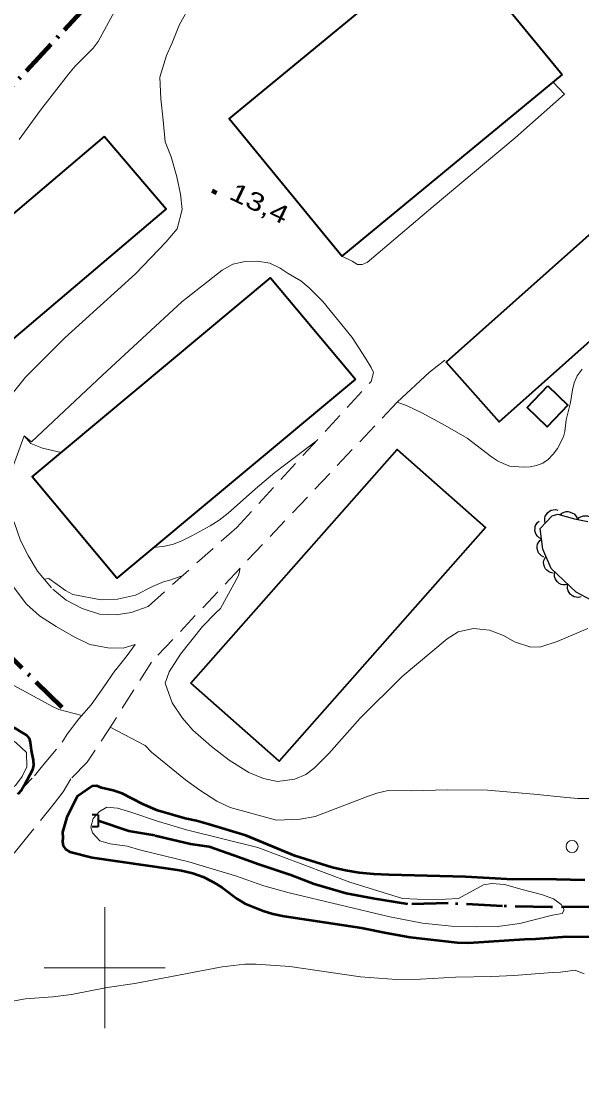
# Model space of a CAD drawing. Extents: x 355726 to 357533, y 5103782 to 5105258.
# Drawn here: x 356093.1 to 356139.5, y 5105089.8 to 5105178.3 of the extents above; entities that cross this region are included whole.
import ezdxf

# ---------------------------------------------------------------- set-up
doc = ezdxf.new("R2010")
doc.units = 0
doc.header["$LTSCALE"] = 0.6
for name, pattern in [('DASH_DOUBLE_DOT', [9.2, 5, -1.2, 0.3, -1.2, 0.3, -1.2]), ('DOT_DASHED', [7.7, 5, -1.2, 0.3, -1.2]), ('LONG_DASHED', [7.5, 6, -1.5]), ('MEDIUM_DASHED', [4.5, 3, -1.5])]:
    doc.linetypes.add(name, pattern=pattern)
for name, color, linetype, lineweight in [('1', 7, 'LONG_DASHED', 53), ('19', 7, 'Continuous', 13), ('2', 7, 'LONG_DASHED', 13), ('26', 7, 'Continuous', 35), ('3', 7, 'Continuous', 140), ('31', 7, 'Continuous', 35), ('36', 7, 'Continuous', 13), ('4', 7, 'DASH_DOUBLE_DOT', 53), ('41', 7, 'DOT_DASHED', 90), ('44', 7, 'Continuous', 25), ('61', 7, 'Continuous', 13)]:
    doc.layers.add(name, color=color, linetype=linetype, lineweight=lineweight)

msp = doc.modelspace()

# ---------------------------------------------------------------- linework, layer by layer
at = {"layer": '1', "linetype": 'Continuous'}
for points in [[(356092.48, 5105119.87), (356093.27, 5105119.42), (356093.52, 5105119.23), (356093.74, 5105118.97), (356093.85, 5105118.66), (356093.91, 5105117.97), (356094.09, 5105117.16), (356094.1, 5105116.75), (356094.03, 5105116.38), (356093.34, 5105115.07), (356093.11, 5105114.7), (356092.82, 5105114.37)], [(356139.72, 5105107.24), (356136.2, 5105107.32), (356133.77, 5105107.29), (356129.86, 5105107.51), (356123.5, 5105107.68), (356122.26, 5105107.74), (356121.06, 5105107.86), (356119.92, 5105108.05), (356118.82, 5105108.3), (356115.74, 5105109.26), (356111.67, 5105110.94), (356108.56, 5105111.88), (356107.59, 5105112.15), (356106.67, 5105112.34), (356104.36, 5105113.01), (356103.15, 5105113.53), (356101.44, 5105114.42), (356100.71, 5105114.67), (356099.73, 5105114.88), (356099.34, 5105115.04), (356098.97, 5105115.03), (356097.73, 5105114.16), (356096.86, 5105112.45), (356096.52, 5105111.23), (356096.55, 5105110.76), (356096.52, 5105110.44), (356096.58, 5105110.09), (356096.75, 5105109.8), (356097.12, 5105109.58), (356098.96, 5105109.13), (356105.45, 5105108.19), (356106.36, 5105108.04), (356107.28, 5105107.82), (356108.16, 5105107.51), (356108.95, 5105107.11), (356109.71, 5105106.63), (356110.95, 5105105.69), (356111.6, 5105105.32), (356113.1, 5105104.71), (356113.92, 5105104.47), (356114.84, 5105104.28), (356121.24, 5105103.3), (356123.28, 5105102.88), (356125.27, 5105102.54), (356129.16, 5105102.08), (356130.11, 5105102.05), (356134.72, 5105102.36), (356135.63, 5105102.38), (356138.24, 5105102.59), (356145.4, 5105102.57)]]:
    msp.add_lwpolyline(points, dxfattribs=at)
at = {"layer": '19'}
for points in [[(356107.15, 5105179.76), (356106.18, 5105178.03), (356105.58, 5105176.51), (356105.12, 5105175.46), (356104.57, 5105173.69), (356104.65, 5105171.9), (356104.83, 5105170.13), (356105.01, 5105168.32), (356105.49, 5105167.09), (356105.98, 5105165.44), (356106.26, 5105164.01), (356106.42, 5105162.72), (356106, 5105161.13), (356105.05, 5105160.04), (356102.56, 5105157.42), (356096.71, 5105152.12), (356093.44, 5105148.87), (356091.68, 5105146.66), (356091.12, 5105145.34)], [(356119.63, 5105158.88), (356120.47, 5105158.45), (356120.92, 5105158.19), (356121.31, 5105158.17), (356121.71, 5105158.35), (356127.17, 5105162.97), (356133.95, 5105168.65), (356138.03, 5105172.26), (356137.11, 5105173.28)], [(356093.35, 5105144.01), (356093.96, 5105143.52), (356099.82, 5105149.02), (356106.39, 5105155.08), (356109.71, 5105157.71), (356110.6, 5105158.21), (356111.63, 5105158.43), (356112.65, 5105158.46), (356113.65, 5105158.29), (356114.53, 5105157.89), (356115.17, 5105157.43), (356116.23, 5105156.83), (356116.91, 5105156.26), (356118.05, 5105155.11), (356120.47, 5105152.15), (356121.59, 5105150.42), (356122.05, 5105149.65), (356122.23, 5105149.26), (356122.05, 5105148.51)], [(356124.19, 5105146.79), (356126.87, 5105149.27), (356128.14, 5105150.26)]]:
    msp.add_lwpolyline(points, dxfattribs=at)
at = {"layer": '19', "linetype": 'MEDIUM_DASHED'}
for points in [[(356093.35, 5105144.01), (356093, 5105143.09), (356092.46, 5105141.57), (356092.03, 5105140.01), (356092.09, 5105138.63), (356092.5, 5105136.87), (356093.03, 5105135.34), (356093.67, 5105134.11), (356094.43, 5105132.8), (356095.7, 5105131.33), (356096.82, 5105130.4), (356098.13, 5105129.73), (356099.56, 5105129.26), (356100.95, 5105129.2), (356102.18, 5105129.38), (356103.6, 5105129.9), (356110.92, 5105136.42), (356122.05, 5105148.51)], [(356124.19, 5105146.79), (356103.86, 5105125.28), (356100.69, 5105120.26), (356098.55, 5105117), (356097.19, 5105115.62), (356096.58, 5105114.56), (356095.82, 5105113.59), (356093.65, 5105110.88), (356091.97, 5105108.82), (356089.96, 5105106.55), (356088.46, 5105104.99), (356086.37, 5105102.57), (356083.88, 5105099.84), (356081.47, 5105097.07), (356078.99, 5105094.35), (356076.13, 5105091.14), (356072.08, 5105087.09), (356068.39, 5105083.28), (356064.14, 5105078.67), (356062.71, 5105076.88), (356062.02, 5105075.67), (356061.49, 5105074.57), (356061.25, 5105073.81), (356061.31, 5105072.67)], [(356092.75, 5105114.39), (356094.2, 5105115.88), (356094.87, 5105116.7), (356096.47, 5105118.67), (356096.91, 5105119.33), (356097.86, 5105120.58), (356098.89, 5105121.76), (356099.87, 5105123.16), (356100.91, 5105124.66), (356101.85, 5105125.84), (356102.52, 5105126.74), (356101.53, 5105126.45), (356100.25, 5105126.46), (356098.77, 5105126.74), (356097.42, 5105127.41), (356095.99, 5105128.22), (356094.61, 5105129.12), (356093.52, 5105130.09), (356092.34, 5105131.66)]]:
    msp.add_lwpolyline(points, dxfattribs=at)
at = {"layer": '2', "linetype": 'Continuous'}
for points in [[(356092.94, 5105168.51), (356094.7, 5105170.95), (356097, 5105173.93), (356097.56, 5105174.59), (356099.04, 5105176.09), (356099.46, 5105176.63), (356103.36, 5105183.8)], [(356139.5, 5105149.51), (356139.1, 5105148.96), (356138.85, 5105148.4), (356138.7, 5105147.82), (356138.53, 5105146.76), (356138.18, 5105145.32), (356138.07, 5105144.37), (356137.97, 5105143.92), (356137.47, 5105142.96), (356137.11, 5105142.49), (356136.7, 5105142.05), (356136.24, 5105141.75), (356135.72, 5105141.55), (356135.19, 5105141.45), (356134.65, 5105141.41), (356133.53, 5105141.51), (356133.01, 5105141.68), (356132.51, 5105141.93), (356132.01, 5105142.26), (356129.98, 5105143.8), (356128.16, 5105144.86), (356126.23, 5105145.9), (356125.03, 5105146.49), (356124.19, 5105146.79)], [(356096.41, 5105142.63), (356094.85, 5105142.99), (356093.89, 5105143.37), (356093.34, 5105144)], [(356117.52, 5105143.58), (356114.08, 5105140.96), (356112.48, 5105139.63), (356110.22, 5105137.61), (356109.47, 5105137.04), (356108.73, 5105136.57), (356107.21, 5105135.73), (356106.43, 5105135.34), (356105.69, 5105135.05), (356104.98, 5105134.87), (356104.07, 5105134.78)], [(356139.96, 5105128.07), (356137.43, 5105126.99), (356136.08, 5105126.55), (356135.25, 5105126.52), (356133.91, 5105126.97), (356132.99, 5105127.49), (356131.84, 5105127.94), (356130.52, 5105128.08), (356129.25, 5105127.8), (356128.32, 5105127.22), (356124.62, 5105124.1), (356121.14, 5105120.66), (356118.55, 5105117.72), (356117.34, 5105116.5), (356116.65, 5105115.99), (356115.73, 5105115.61), (356114.31, 5105115.41), (356113.15, 5105115.66), (356111.92, 5105116.15), (356110.29, 5105117.17), (356108.83, 5105118.3), (356107.3, 5105119.66), (356106.45, 5105120.64), (356105.59, 5105121.92), (356105.01, 5105123.55), (356105.34, 5105124.47), (356106.28, 5105125.94), (356108.09, 5105128.22), (356109.19, 5105129.35), (356109.57, 5105129.72), (356111.04, 5105132.41), (356111.15, 5105132.75), (356111.17, 5105133.01)], [(356106.46, 5105132.45), (356106.4, 5105132.42), (356105.31, 5105132.04), (356104.92, 5105131.96), (356103.97, 5105131.54), (356102.56, 5105130.83), (356101.05, 5105130.48), (356099.72, 5105130.43), (356097.36, 5105130.87), (356096.75, 5105131.21), (356095.37, 5105132.19), (356094.98, 5105132.16)], [(356098.11, 5105120.87), (356096.21, 5105121.36), (356095.68, 5105121.62), (356083.94, 5105127.98), (356080.5, 5105129.72), (356079.48, 5105130.17)], [(356076.23, 5105126.89), (356078.36, 5105125.76), (356089.24, 5105120.55), (356091.45, 5105119.41), (356092.65, 5105118.63), (356093.54, 5105117.82), (356093.56, 5105116.63), (356093.18, 5105115.83), (356092.63, 5105115.09), (356092.04, 5105114.69), (356089.9, 5105114.54), (356088.07, 5105115.22)], [(356128.36, 5105114.71), (356125.35, 5105114.63), (356123.46, 5105114.66), (356122.52, 5105114.43), (356121.65, 5105114.13), (356117.4, 5105112.51), (356116.18, 5105112.3), (356114.21, 5105112.21), (356110.39, 5105113.26), (356109.28, 5105113.79), (356107.88, 5105114.68), (356106.68, 5105115.55), (356103.87, 5105117.84), (356103.34, 5105118.38), (356100.46, 5105119.91)], [(356140.06, 5105114.01), (356139.14, 5105114.01), (356138.22, 5105114.08), (356135.5, 5105114.36), (356131.66, 5105114.68), (356128.36, 5105114.71)], [(356080.33, 5105095.82), (356082.35, 5105096.01), (356085.59, 5105096.09), (356086.4, 5105096.15), (356093.44, 5105097.44), (356095.71, 5105097.59), (356097.26, 5105097.79), (356100.2, 5105098.36), (356102.5, 5105098.7), (356109.72, 5105100.07), (356111.6, 5105100.29), (356112.53, 5105100.3), (356115.32, 5105100.09), (356121.16, 5105099.26), (356124.14, 5105099.03), (356126.13, 5105099.05), (356129.02, 5105099.23)], [(356129.02, 5105099.23), (356132.04, 5105099.28), (356133.85, 5105099.37), (356137.05, 5105099.62), (356137.71, 5105099.63), (356138.92, 5105099.8), (356139.66, 5105099.49)]]:
    msp.add_lwpolyline(points, dxfattribs=at)
msp.add_lwpolyline([(356100.45, 5105110.24), (356099.61, 5105110.51), (356098.98, 5105111.17), (356098.85, 5105111.64), (356099.04, 5105112.34), (356099.58, 5105112.93), (356100.19, 5105113.29), (356101.05, 5105113.21), (356102.17, 5105112.88), (356104.44, 5105112.1), (356106.76, 5105111.4), (356112.68, 5105109.96), (356120.29, 5105107.08), (356124.65, 5105105.72), (356127.12, 5105105.63), (356129.28, 5105105.72), (356131.35, 5105106.86), (356132.02, 5105106.98), (356133.07, 5105106.89), (356134.54, 5105106.46), (356136.13, 5105106.07), (356137.13, 5105105.7), (356137.77, 5105105.24), (356138.02, 5105104.8), (356137.85, 5105104.5), (356137.05, 5105104.34), (356134.35, 5105103.66), (356132.49, 5105103.41), (356130.76, 5105103.38), (356128.68, 5105103.45), (356126.3, 5105103.69), (356123.58, 5105104.22), (356115.26, 5105106.2), (356113.17, 5105106.78), (356110.82, 5105107.6), (356106.96, 5105108.77), (356102.98, 5105109.72), (356101.86, 5105110.05)], close=True, dxfattribs=at)
at = {"layer": '26'}
for p, q in [((356099.47, 5105112.66), (356098.97, 5105112.66)), ((356099.47, 5105112.66), (356099.47, 5105111.65)), ((356099.47, 5105111.65), (356098.97, 5105111.65))]:
    msp.add_line(p, q, dxfattribs=at)
at = {"layer": '3'}
msp.add_line((356108.9, 5105164.29), (356109.26, 5105164.12), dxfattribs=at)
at = {"layer": '31'}
for points in [[(356137.86, 5105173.9), (356119.63, 5105158.88), (356110.29, 5105170.24), (356128.52, 5105185.25), (356137.86, 5105173.9)], [(356099.96, 5105168.78), (356076.78, 5105149.09), (356081.88, 5105143.08), (356105.08, 5105162.76), (356099.96, 5105168.78)], [(356142.28, 5105162.59), (356128.25, 5105150.11), (356132.64, 5105145.17), (356146.67, 5105157.66), (356142.28, 5105162.59)], [(356120.74, 5105148.7), (356101.01, 5105132.22), (356093.99, 5105140.62), (356113.72, 5105157.09), (356120.74, 5105148.7)], [(356136.67, 5105148.13), (356138.32, 5105146.55), (356136.61, 5105144.76), (356134.96, 5105146.34), (356136.67, 5105148.13)], [(356107.13, 5105123.55), (356124.19, 5105142.88), (356131.51, 5105136.43), (356114.44, 5105117.09), (356107.13, 5105123.55)]]:
    msp.add_lwpolyline(points, close=True, dxfattribs=at)
at = {"layer": '36'}
msp.add_circle((356138.664, 5105110.034), 0.5, dxfattribs=at)
at = {"layer": '4'}
msp.add_lwpolyline([(356140.78, 5105105.05), (356136.95, 5105105.01), (356132.92, 5105105.09), (356128.42, 5105105.33), (356125.09, 5105105.26), (356122.19, 5105105.72), (356119.97, 5105106.15), (356117.34, 5105106.92), (356115.41, 5105107.65), (356112.76, 5105108.55), (356110.68, 5105109.3), (356108.64, 5105110), (356107.1, 5105110.22), (356104.16, 5105110.93), (356101.99, 5105111.3), (356099.47, 5105112.16)], dxfattribs=at)
at = {"layer": '41'}
msp.add_line((356068.32, 5105147.19), (356127.58, 5105210.72), dxfattribs=at)
msp.add_lwpolyline([(356078.71, 5105138.13), (356083.85, 5105133.44), (356091.02, 5105126.91), (356096.45, 5105121.56)], dxfattribs=at)
at = {"layer": '44', "linetype": 'DOT_DASHED'}
msp.add_lwpolyline([(356144.3, 5105128.21), (356139.01, 5105131.06), (356136.93, 5105133.03), (356136.24, 5105134.63), (356136.02, 5105136.35), (356137.02, 5105137.39), (356137.5, 5105137.52), (356138.88, 5105137.14), (356139.97, 5105136.92)], dxfattribs=at)
at = {"layer": '44'}
for points in [[(356136.44, 5105136.79), (356136.4, 5105136.99), (356136.41, 5105137.19), (356136.45, 5105137.36), (356136.54, 5105137.51), (356136.65, 5105137.65), (356136.81, 5105137.77), (356136.95, 5105137.85), (356137.12, 5105137.89), (356137.3, 5105137.9), (356137.48, 5105137.87)], [(356137.66, 5105137.48), (356137.82, 5105137.61), (356138.01, 5105137.69), (356138.17, 5105137.74), (356138.34, 5105137.74), (356138.52, 5105137.7), (356138.7, 5105137.62), (356138.84, 5105137.54), (356138.95, 5105137.41), (356139.05, 5105137.25), (356139.11, 5105137.08)], [(356139.11, 5105137.09), (356139.26, 5105137.24), (356139.44, 5105137.33), (356139.6, 5105137.39), (356139.77, 5105137.4), (356139.95, 5105137.38), (356140.13, 5105137.31), (356140.28, 5105137.24), (356140.4, 5105137.11), (356140.51, 5105136.96), (356140.58, 5105136.8)], [(356136.13, 5105135.46), (356135.95, 5105135.56), (356135.8, 5105135.7), (356135.7, 5105135.83), (356135.63, 5105135.99), (356135.59, 5105136.17), (356135.6, 5105136.36), (356135.62, 5105136.52), (356135.7, 5105136.68), (356135.81, 5105136.83), (356135.94, 5105136.95)], [(356136.32, 5105133.98), (356136.14, 5105134.07), (356135.99, 5105134.21), (356135.89, 5105134.34), (356135.82, 5105134.5), (356135.78, 5105134.68), (356135.79, 5105134.88), (356135.81, 5105135.04), (356135.89, 5105135.19), (356136, 5105135.35), (356136.13, 5105135.46)], [(356137.09, 5105132.65), (356136.89, 5105132.69), (356136.71, 5105132.78), (356136.57, 5105132.88), (356136.47, 5105133.01), (356136.38, 5105133.18), (356136.33, 5105133.36), (356136.31, 5105133.53), (356136.34, 5105133.7), (356136.4, 5105133.87), (356136.5, 5105134.03)], [(356138.32, 5105131.71), (356138.12, 5105131.67), (356137.91, 5105131.68), (356137.75, 5105131.72), (356137.6, 5105131.8), (356137.45, 5105131.92), (356137.34, 5105132.07), (356137.26, 5105132.21), (356137.22, 5105132.38), (356137.2, 5105132.57), (356137.23, 5105132.74)], [(356139.41, 5105130.68), (356139.21, 5105130.64), (356139, 5105130.65), (356138.84, 5105130.69), (356138.69, 5105130.77), (356138.54, 5105130.89), (356138.43, 5105131.04), (356138.34, 5105131.18), (356138.3, 5105131.35), (356138.29, 5105131.53), (356138.32, 5105131.71)]]:
    msp.add_lwpolyline(points, dxfattribs=at)
at = {"layer": '61'}
for p, q in [((356100, 5105095), (356100, 5105105)), ((356095, 5105100), (356105, 5105100))]:
    msp.add_line(p, q, dxfattribs=at)

# ---------------------------------------------------------------- texts
at = {"layer": '3', "width": 1.3}
msp.add_text('13,4   ', height=1.5, rotation=334.423, dxfattribs=at).set_placement((356110.19, 5105163.66))

doc.saveas('drawing.dxf')
